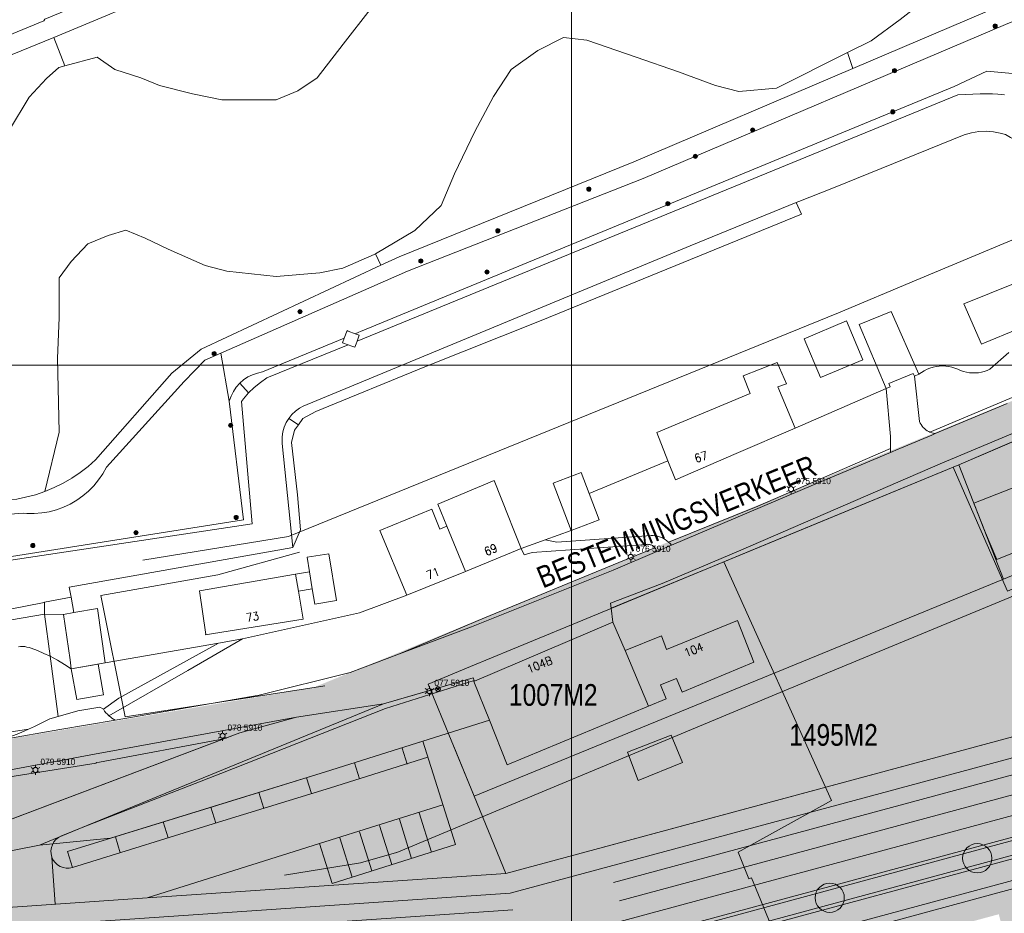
# Model space of a CAD drawing. Header units: metres. Extents: x 102313 to 104557, y 415820 to 422103.
# Tile 511 of 656: x 103234 to 103352, y 419434 to 419541. Entities that reach past the tile are written whole.
import ezdxf
from ezdxf.enums import TextEntityAlignment as Align

# ---------------------------------------------------------------- set-up
doc = ezdxf.new("R2010")
doc.units = ezdxf.units.M
doc.header["$MEASUREMENT"] = 0
for name, pattern in [('DGN Style 2', [121.043411, 72.626047, -48.417365]), ('DGN Style 3', [169.460776, 121.043411, -48.417365]), ('DGN Style 4', [193.790502, 96.834729, -48.417365, 0.121043, -48.417365]), ('DGN Style 5', [84.730388, 36.313023, -48.417365])]:
    doc.linetypes.add(name, pattern=pattern)
for name, color, linetype, lineweight in [('00-Beschermingszone binnenzijde', 41, 'Continuous', 0), ('00-Best-Wonen', 33, 'Continuous', 0), ('00-Coordinaten', 7, 'Continuous', 0), ('00-Exploitatie-BPGrens', 7, 'Continuous', 40), ('00-Rijweg', 2, 'Continuous', 0), ('00-Straatbomen-nieuw', 73, 'Continuous', 0), ('00-Taludlijn', 3, 'DGN Style 2', 0), ('00-tekst26', 7, 'Continuous', 0), ('00-Uitgiftegrens', 6, 'Continuous', 0), ('00-Water', 4, 'Continuous', 0), ('01-Best-Rijweg', 232, 'Continuous', 0), ('04 bestaand wonen hatch', 51, 'Continuous', 0), ('04- groen bovenwijks hatch', 91, 'Continuous', 0), ('04-best-rijweg hatch', 252, 'Continuous', 0), ('04-Drassig-Groen hatch', 73, 'Continuous', 0), ('04-groen hatch', 93, 'Continuous', 0), ('04-rijweg nieuw hatch', 9, 'Continuous', 0), ('04-Uitgifte-entreehatch', 41, 'Continuous', 0), ('04-water hatch', 141, 'Continuous', 0), ('05-Milieucategorie RW', 6, 'DGN Style 5', 0), ('BOMEN', 7, 'Continuous', 0), ('Brugdek', 7, 'Continuous', 0), ('Erf', 52, 'Continuous', 0), ('Hek', 30, 'DGN Style 4', 0), ('Hoofdgebouw', 1, 'Continuous', 0), ('Huisnummers_BAG', 7, 'Continuous', 0), ('Oever_slootkant', 92, 'Continuous', 0), ('openbare verlichtingsobj  label', 2, 'Continuous', 0), ('openbare verlichtingsobject', 2, 'Continuous', 0), ('Rijbaan', 7, 'Continuous', 0), ('Schuur', 1, 'Continuous', 0), ('Terrein_bouwland', 92, 'Continuous', 0), ('Terrein_groenvoorziening', 3, 'Continuous', 0), ('Terrein_onbegroeid', 94, 'Continuous', 0), ('Tussenmuur', 4, 'Continuous', 0), ('verkeersborden', 30, 'Continuous', 0), ('Walbescherming', 30, 'Continuous', 0), ('water', 2, 'Continuous', 0)]:
    doc.layers.add(name, color=color, linetype=linetype, lineweight=lineweight)
doc.styles.add('Style-STANDARD', font='STANDARD.shx')
doc.styles.add('Style-WORKING', font='WORKING.shx')

# ---------------------------------------------------------------- blocks, each defined once
blk = doc.blocks.new('145_24')
at = {"layer": 'BOMEN'}
h = blk.add_hatch(color=7, dxfattribs=at)
edge = h.paths.add_edge_path()
edge.add_arc((0, 0), 0.25, 0, 360)
blk.add_circle((0, 0), 0.25, dxfattribs=at)
blk = doc.blocks.new('125')
at = {"layer": 'verkeersborden'}
for p, q in [((0.212, 0.212), (-0.212, -0.212)), ((0.212, -0.212), (-0.212, 0.212))]:
    blk.add_line(p, q, dxfattribs=at)
blk.add_circle((0, 0), 0.3, dxfattribs=at)
blk = doc.blocks.new('135')
at = {"layer": 'openbare verlichtingsobject'}
for p, q in [((-0.52, 0.3), (-0.26, 0.15)), ((0, 0.3), (0, 0.6)), ((0.26, 0.15), (0.52, 0.3)), ((-0.52, -0.3), (-0.26, -0.15)), ((0, -0.6), (0, -0.3)), ((0.26, -0.15), (0.52, -0.3))]:
    blk.add_line(p, q, dxfattribs=at)
blk.add_circle((0, 0), 0.3, dxfattribs=at)

msp = doc.modelspace()

# ---------------------------------------------------------------- hatches: boundary and pattern name
at = {"layer": '04 bestaand wonen hatch'}
msp.add_hatch(color=256, dxfattribs=at).paths.add_polyline_path([(103383.168, 419464.826), (103375.291, 419484.064), (103351.83, 419474.313), (103346.435, 419488.041), (103362.913, 419495.075), (103371.304, 419498.62), (103380.819, 419502.694), (103390.333, 419506.769), (103396.499, 419509.364), (103398.262, 419510.106), (103409.69, 419514.811), (103421.118, 419519.515), (103434.886, 419525.182), (103448.654, 419530.85), (103457.448, 419534.47), (103466.521, 419538.192), (103475.594, 419541.914), (103494.155, 419549.59), (103507.346, 419555.046), (103520.537, 419560.501), (103542.696, 419569.514), (103564.854, 419578.526), (103569.402, 419580.329), (103573.951, 419582.131), (103595.495, 419590.754), (103596.619, 419591.208), (103596.171, 419570.578), (103595.415, 419566.092), (103595.332, 419565.606), (103594.594, 419561.316), (103593.831, 419556.988), (103593.109, 419552.659), (103592.501, 419549.202), (103584.101, 419545.816)])
at = {"layer": '04- groen bovenwijks hatch'}
msp.add_hatch(color=256, dxfattribs=at).paths.add_polyline_path([(103222.387, 419439.684, -0.3853873), (103223.612, 419442.073), (103228.007, 419443.732), (103260.227, 419455.895), (103267.019, 419457.782), (103242.811, 419453.332), (103236.925, 419452.256), (103234.953, 419451.888), (103232.468, 419451.431), (103230.326, 419451.037), (103217.223, 419449.109), (103202.138, 419446.856), (103206.548, 419430.381), (103161.872, 419423.221), (103178.281, 419425.552), (103195.824, 419428.044), (103195.951, 419428.062), (103223.147, 419431.925), (103224.44, 419432.013), (103223.808, 419434.376)])
at = {"layer": '04-best-rijweg hatch'}
for points in [[(103232.468, 419451.431), (103232.077, 419453.561), (103269.458, 419459.866), (103630.473, 419607.968), (103679.145, 419627.935), (103772.275, 419666.141), (103771.447, 419668.159), (103772.316, 419668.529), (103772.56, 419668.779), (103784.329, 419673.798), (103790.112, 419676.264), (103789.285, 419672.256), (103788.916, 419670.468), (103774.906, 419664.542), (103755.021, 419656.361), (103735.243, 419648.013), (103718.499, 419640.845), (103704.117, 419634.656), (103689.735, 419628.467), (103683.868, 419626.19), (103678.001, 419623.913), (103661.849, 419617.335), (103645.697, 419610.757), (103642.883, 419609.45), (103640.61, 419608.395), (103640.624, 419608.357), (103640.07, 419608.144), (103636.951, 419606.909), (103626.837, 419602.903), (103623.501, 419601.582), (103610.333, 419596.741), (103596.619, 419591.208), (103595.495, 419590.754), (103573.951, 419582.131), (103569.402, 419580.329), (103564.854, 419578.526), (103542.696, 419569.514), (103520.537, 419560.501), (103507.346, 419555.046), (103494.155, 419549.59), (103475.594, 419541.914), (103466.521, 419538.192), (103457.448, 419534.47), (103448.654, 419530.85), (103434.886, 419525.182), (103421.118, 419519.515), (103409.69, 419514.811), (103398.262, 419510.106), (103396.499, 419509.364), (103390.333, 419506.769), (103380.819, 419502.694), (103371.304, 419498.62), (103362.913, 419495.075), (103346.435, 419488.041), (103324.814, 419479.112), (103303.192, 419470.184), (103292.94, 419465.932), (103287.883, 419463.835), (103282.826, 419461.738), (103283.125, 419461.007), (103277.442, 419459.36), (103267.019, 419457.782), (103242.811, 419453.332), (103236.925, 419452.256), (103234.953, 419451.888)], [(103223.612, 419442.073, 0.3853873), (103222.387, 419439.684), (103223.808, 419434.376), (103225.332, 419434.48), (103238.076, 419435.351), (103237.69, 419440.995, -0.4011568), (103238.814, 419443.521), (103241.317, 419444.542), (103277.442, 419459.36), (103267.019, 419457.782), (103260.227, 419455.895), (103228.007, 419443.732)]]:
    msp.add_hatch(color=256, dxfattribs=at).paths.add_polyline_path(points)
at = {"layer": '04-Drassig-Groen hatch'}
for points in [[(103226.492, 419430.149), (103225.965, 419432.118), (103292.651, 419436.676), (103374.538, 419458.76), (103584.282, 419543.302), (103602.708, 419538.83), (103602.719, 419536.769), (103584.435, 419541.207), (103375.175, 419456.86), (103292.983, 419434.694)], [(103226.606, 419429.723), (103226.492, 419430.149), (103292.983, 419434.694), (103375.175, 419456.86), (103584.435, 419541.207), (103602.719, 419536.769), (103602.735, 419533.794), (103602.742, 419532.569), (103602.556, 419524.188), (103601.438, 419516.72), (103600.455, 419513.723), (103596.358, 419496.398), (103594.868, 419489.72), (103600.06, 419524.402), (103600.242, 419532.59), (103600.229, 419535.007), (103584.607, 419538.798), (103375.896, 419454.673), (103293.313, 419432.4)]]:
    msp.add_hatch(color=256, dxfattribs=at).paths.add_polyline_path(points)
h = msp.add_hatch(color=256, dxfattribs=at)
h.paths.add_polyline_path([(103266.531, 419420.657), (103266.019, 419428.14), (103293.763, 419430.036), (103376.671, 419452.396), (103584.792, 419536.284), (103587.822, 419535.549), (103589.947, 419530.275), (103557.313, 419517.122), (103553.399, 419501.001), (103507.853, 419476.673), (103472.524, 419482.945), (103379.197, 419445.327), (103378.913, 419445.232), (103295.007, 419422.603)])
h.paths.add_polyline_path([(103268.854, 419423.322), (103268.684, 419425.816), (103294.177, 419427.558), (103377.466, 419450.021), (103585.759, 419533.978), (103586.694, 419531.66), (103555.187, 419518.96), (103551.234, 419502.679), (103507.438, 419479.286), (103472.255, 419485.532), (103378.262, 419447.646), (103294.592, 419425.081)])
h = msp.add_hatch(color=256, dxfattribs=at)
h.paths.add_polyline_path([(103316.567, 419419.614), (103314.699, 419426.878), (103353.039, 419437.219), (103354.907, 419429.954)])
h.paths.add_polyline_path([(103318.358, 419422.687), (103317.735, 419425.108), (103351.248, 419434.146), (103351.87, 419431.725)])
at = {"layer": '04-groen hatch'}
for points in [[(103238.756, 419443.496, 0.9413047), (103240.163, 419439.759), (103239.573, 419441.67), (103245.306, 419443.44), (103251.039, 419445.21), (103256.772, 419446.98), (103257.612, 419447.24), (103262.505, 419448.75), (103268.238, 419450.52), (103270.513, 419451.223), (103282.179, 419454.895), (103282.78, 419452.987), (103284.581, 419447.264), (103286.082, 419442.495), (103283.221, 419441.594), (103280.836, 419440.843), (103278.451, 419440.093), (103276.067, 419439.342), (103273.682, 419438.592), (103271.297, 419437.841), (103269.796, 419442.61), (103249.133, 419436.107), (103238.076, 419435.351), (103225.332, 419434.48), (103225.965, 419432.118), (103292.651, 419436.676), (103374.538, 419458.76), (103584.282, 419543.302), (103602.708, 419538.83), (103602.695, 419541.303), (103584.101, 419545.816), (103383.168, 419464.826), (103373.774, 419461.04), (103292.133, 419439.021), (103288.332, 419448.298), (103285.883, 419454.276), (103283.125, 419461.007), (103277.442, 419459.36), (103241.317, 419444.542), (103238.815, 419443.519), (103238.757, 419443.495)], [(103268.854, 419423.322), (103268.684, 419425.816), (103294.177, 419427.558), (103377.466, 419450.021), (103585.759, 419533.978), (103586.694, 419531.66), (103555.187, 419518.96), (103551.234, 419502.679), (103507.438, 419479.286), (103472.255, 419485.532), (103378.262, 419447.646), (103294.592, 419425.081)]]:
    msp.add_hatch(color=256, dxfattribs=at).paths.add_polyline_path(points)
at = {"layer": '04-rijweg nieuw hatch'}
for points in [[(103240.163, 419439.759, -0.4011568), (103237.69, 419440.995), (103238.076, 419435.351), (103249.133, 419436.107), (103269.796, 419442.61), (103284.581, 419447.264), (103282.78, 419452.987), (103282.179, 419454.895), (103270.513, 419451.223), (103268.238, 419450.52), (103268.828, 419448.609), (103263.095, 419446.839), (103258.203, 419445.329), (103257.362, 419445.069), (103251.629, 419443.299), (103245.896, 419441.529)], [(103257.362, 419445.069), (103256.772, 419446.98), (103257.612, 419447.24), (103262.505, 419448.75), (103263.095, 419446.839), (103258.203, 419445.329)], [(103271.297, 419437.841), (103269.796, 419442.61), (103284.581, 419447.264), (103286.082, 419442.495), (103283.221, 419441.594), (103280.836, 419440.843), (103278.451, 419440.093), (103276.067, 419439.342), (103273.682, 419438.592)]]:
    msp.add_hatch(color=256, dxfattribs=at).paths.add_polyline_path(points)
at = {"layer": '04-Uitgifte-entreehatch'}
for points in [[(103288.332, 419448.298), (103283.148, 419460.951), (103282.826, 419461.738), (103287.883, 419463.835), (103292.94, 419465.932), (103303.192, 419470.184), (103324.814, 419479.112), (103346.435, 419488.041), (103351.83, 419474.313)], [(103292.133, 419439.021), (103288.332, 419448.298), (103351.83, 419474.313), (103375.291, 419484.064), (103383.168, 419464.826), (103373.774, 419461.04)]]:
    msp.add_hatch(color=256, dxfattribs=at).paths.add_polyline_path(points)
at = {"layer": '04-water hatch'}
h = msp.add_hatch(color=256, dxfattribs=at)
h.paths.add_polyline_path([(103583.982, 419503.181, -0.6159828), (103586.666, 419500.823), (103585.573, 419496.619, -0.0833697), (103585.319, 419495.644), (103582.67, 419485.455), (103593.3, 419482.691), (103594.864, 419489.701), (103594.868, 419489.72), (103600.06, 419524.402), (103600.242, 419532.59), (103600.229, 419535.007), (103584.607, 419538.798), (103375.896, 419454.673), (103293.313, 419432.4), (103226.606, 419429.723), (103227.642, 419425.851), (103237.257, 419424.975, -0.2891735), (103238.824, 419423.526), (103248.189, 419388.541, 0.4147622), (103250.642, 419387.127), (103251.145, 419387.263), (103387.899, 419424.145)])
h.paths.add_polyline_path([(103362.083, 419421.325), (103359.791, 419430.236), (103383.698, 419436.683), (103465.101, 419469.495), (103468.54, 419460.962), (103386.626, 419427.944)])
h.paths.add_polyline_path([(103247.954, 419406.82), (103246.015, 419414.065), (103263.272, 419418.503), (103265.14, 419411.24)])
h.paths.add_polyline_path([(103316.567, 419419.614), (103314.699, 419426.878), (103353.039, 419437.219), (103354.907, 419429.954)])
h.paths.add_polyline_path([(103252.018, 419391.641), (103248.242, 419405.747), (103265.583, 419406.341), (103274.859, 419415.38), (103306.724, 419424.698), (103316.045, 419418.438), (103349.322, 419427.413), (103351.614, 419418.502)])
h.paths.add_polyline_path([(103413.018, 419449.58), (103410.139, 419456.722), (103443.753, 419470.27), (103446.632, 419463.129)])
h.paths.add_polyline_path([(103447.559, 419463.503), (103444.681, 419470.644), (103472.003, 419481.657), (103474.882, 419474.516)])
h.paths.add_polyline_path([(103244.651, 419419.162), (103242.675, 419426.544), (103265.021, 419428.071), (103265.533, 419420.589)])
h.paths.add_polyline_path([(103561.837, 419509.565), (103558.958, 419516.708), (103587.845, 419528.351), (103590.724, 419521.208)])
h.paths.add_polyline_path([(103561.462, 419498.416), (103558.023, 419506.949), (103585.822, 419518.154), (103589.261, 419509.621)])
h.paths.add_polyline_path([(103266.531, 419420.657), (103266.019, 419428.14), (103293.763, 419430.036), (103376.671, 419452.396), (103584.792, 419536.284), (103587.822, 419535.549), (103589.947, 419530.275), (103557.313, 419517.122), (103553.399, 419501.001), (103507.853, 419476.673), (103472.524, 419482.945), (103379.197, 419445.327), (103378.913, 419445.232), (103295.007, 419422.603)])

# ---------------------------------------------------------------- linework, layer by layer
at = {"layer": '00-Beschermingszone binnenzijde', "linetype": 'DGN Style 3', "flags": 128}
for points in [[(103081.377, 419449.218), (103087.193, 419450.14), (103107.104, 419453.297), (103177.88, 419465.088), (103177.955, 419465.1), (103266.054, 419479.436), (103332.029, 419506.263), (103341.329, 419510.167), (103419.22, 419542.869), (103478.818, 419567.07), (103510.778, 419580.047), (103574.219, 419606.241), (103574.332, 419606.287), (103626.621, 419627.05), (103677.746, 419647.979), (103697.412, 419656.029), (103747.545, 419678.654), (103760.528, 419689.492), (103767.665, 419694.172), (103799.308, 419711.469), (103800.055, 419711.857), (103800.334, 419711.992), (103823.339, 419722.897), (103964.454, 419770.371), (103968.423, 419772.245), (103977.509, 419776.109), (103997.059, 419784.271), (103999.099, 419785.258)], [(103999.904, 419749.236), (103945.564, 419729.618), (103865.475, 419698.605), (103856.373, 419694.29), (103817.988, 419676.094), (103809.425, 419671.414), (103801.965, 419667.336), (103785.858, 419658.531), (103771.079, 419646.195), (103770.438, 419645.682), (103769.374, 419644.92), (103768.263, 419644.229), (103767.109, 419643.612), (103766.49, 419643.319), (103713.543, 419619.424), (103712.97, 419619.176), (103712.893, 419619.145), (103641.677, 419589.992), (103641.481, 419589.913), (103589.361, 419569.218), (103556.277, 419555.558), (103516.166, 419539.903), (103458.113, 419516.548), (103417.868, 419500), (103415.973, 419499.221), (103389.925, 419487.982), (103352.433, 419472.071), (103325.492, 419460.953), (103279.058, 419441.543), (103279.028, 419441.531), (103279.026, 419441.53), (103274.707, 419440.318), (103206.085, 419429.152), (103184.416, 419425.626), (103113.598, 419413.828), (103113.443, 419413.803), (103087.34, 419409.664)]]:
    msp.add_lwpolyline(points, dxfattribs=at)
at = {"layer": '00-Best-Wonen', "flags": 128}
msp.add_lwpolyline([(103362.913, 419495.075), (103346.435, 419488.041), (103351.83, 419474.313), (103375.291, 419484.064)], dxfattribs=at)
msp.add_lwpolyline([(103292.94, 419465.932), (103287.883, 419463.835), (103282.826, 419461.738), (103288.332, 419448.298), (103351.83, 419474.313), (103346.435, 419488.041), (103324.814, 419479.112), (103303.192, 419470.184), (103292.94, 419465.932)], close=True, dxfattribs=at)
at = {"layer": '00-Coordinaten'}
for p, q in [((103300, 420000), (103300, 417600)), ((104100, 419500), (102600, 419500))]:
    msp.add_line(p, q, dxfattribs=at)
at = {"layer": '00-Exploitatie-BPGrens', "ltscale": 2, "const_width": 3, "flags": 128}
msp.add_lwpolyline([(103001.485, 419416.061), (103079.613, 419428.583), (103167.552, 419442.677), (103269.458, 419459.866), (103269.458, 419459.866), (103630.473, 419607.968), (103630.653, 419609.943), (103658.263, 419620.903), (103678.615, 419629.097), (103678.615, 419629.097), (103679.145, 419627.935), (103772.275, 419666.141)], dxfattribs=at)
at = {"layer": '00-Rijweg'}
for p, q in [((103277.442, 419459.36), (103283.139, 419461.011)), ((103277.442, 419459.36), (103241.317, 419444.542)), ((103267.019, 419457.782), (103277.442, 419459.36)), ((103260.227, 419455.895), (103267.019, 419457.782)), ((103228.007, 419443.732), (103260.227, 419455.895)), ((103270.513, 419451.223), (103282.179, 419454.895)), ((103286.082, 419442.495), (103282.179, 419454.895)), ((103257.612, 419447.24), (103270.513, 419451.223)), ((103239.573, 419441.67), (103257.612, 419447.24)), ((103241.317, 419444.542), (103238.757, 419443.495)), ((103249.133, 419436.107), (103269.796, 419442.61)), ((103271.297, 419437.841), (103269.796, 419442.61)), ((103271.297, 419437.841), (103286.082, 419442.495)), ((103237.69, 419440.995), (103238.077, 419435.337)), ((103240.163, 419439.759), (103239.573, 419441.67)), ((103249.133, 419436.107), (103223.788, 419434.375))]:
    msp.add_line(p, q, dxfattribs=at)
at = {"layer": '00-Rijweg', "linetype": 'DGN Style 2'}
for p, q in [((103280.293, 419452.15), (103279.703, 419454.061)), ((103271.113, 419449.315), (103282.78, 419452.987)), ((103274.561, 419450.38), (103273.971, 419452.29)), ((103268.828, 419448.609), (103268.238, 419450.52)), ((103258.203, 419445.329), (103271.103, 419449.312)), ((103263.095, 419446.839), (103262.505, 419448.75)), ((103257.362, 419445.069), (103256.772, 419446.98)), ((103269.796, 419442.61), (103284.581, 419447.264)), ((103240.163, 419439.759), (103258.203, 419445.329)), ((103280.836, 419440.843), (103279.358, 419445.54)), ((103283.221, 419441.594), (103281.742, 419446.291)), ((103251.629, 419443.299), (103251.039, 419445.21)), ((103278.451, 419440.093), (103276.973, 419444.79)), ((103245.896, 419441.529), (103245.306, 419443.44)), ((103273.682, 419438.592), (103272.204, 419443.288)), ((103276.067, 419439.342), (103274.588, 419444.039))]:
    msp.add_line(p, q, dxfattribs=at)
at = {"layer": '00-Rijweg'}
msp.add_arc((103239.573, 419441.67), 2, 112.28976, 287.15794, dxfattribs=at)
at = {"layer": '00-Straatbomen-nieuw'}
for centre in [(103348.662, 419440.861), (103330.97, 419436.12)]:
    msp.add_circle(centre, 1.75, dxfattribs=at)
at = {"layer": '00-Taludlijn'}
for p, q in [((103373.788, 419461.045), (103292.266, 419439.055)), ((103377.594, 419449.641), (103294.244, 419427.162)), ((103378.135, 419448.026), (103294.526, 419425.477)), ((103292.131, 419439.046), (103249.133, 419436.107))]:
    msp.add_line(p, q, dxfattribs=at)
at = {"layer": '00-Uitgiftegrens'}
for p in [(103373.774, 419461.04), (103285.883, 419454.276)]:
    msp.add_line(p, (103292.133, 419439.021), dxfattribs=at)
at = {"layer": '00-Water'}
for p, q in [((103374.538, 419458.76), (103292.651, 419436.676)), ((103377.466, 419450.021), (103294.177, 419427.558)), ((103378.262, 419447.646), (103294.592, 419425.081)), ((103292.651, 419436.676), (103223.147, 419431.925))]:
    msp.add_line(p, q, dxfattribs=at)
at = {"layer": '00-Water', "linetype": 'DGN Style 2'}
for p, q in [((103375.175, 419456.86), (103292.983, 419434.694)), ((103375.896, 419454.673), (103293.313, 419432.4)), ((103353.039, 419437.219), (103314.699, 419426.878)), ((103292.983, 419434.694), (103195.822, 419428.053))]:
    msp.add_line(p, q, dxfattribs=at)
at = {"layer": '00-Water', "linetype": 'DGN Style 2', "flags": 128}
msp.add_lwpolyline([(103584.792, 419536.284), (103376.671, 419452.396), (103293.763, 419430.036), (103266.019, 419428.14), (103266.531, 419420.657), (103295.007, 419422.603), (103378.913, 419445.232), (103379.197, 419445.327), (103472.524, 419482.945), (103507.853, 419476.673), (103553.399, 419501.001), (103557.313, 419517.122), (103589.947, 419530.275), (103587.822, 419535.549)], dxfattribs=at)
at = {"layer": '01-Best-Rijweg'}
for p, q in [((103304.975, 419469.167), (103288.366, 419462.103)), ((103304.975, 419469.167), (103288.366, 419462.103)), ((103267.019, 419457.782), (103277.442, 419459.36))]:
    msp.add_line(p, q, dxfattribs=at)
at = {"layer": '01-Best-Rijweg', "flags": 128}
for points in [[(103288.342, 419462.17), (103288.227, 419462.486), (103283.389, 419461.084)], [(103283.139, 419461.011), (103277.442, 419459.36)], [(103242.811, 419453.332), (103267.019, 419457.782)], [(103180.832, 419443.673), (103217.223, 419449.109), (103230.326, 419451.037), (103242.811, 419453.332)]]:
    msp.add_lwpolyline(points, dxfattribs=at)
at = {"layer": '04-rijweg nieuw hatch'}
for points in [[(103268.828, 419448.609), (103268.238, 419450.52), (103263.095, 419446.839), (103262.505, 419448.75)], [(103256.772, 419446.98), (103251.039, 419445.21), (103257.362, 419445.069), (103251.629, 419443.299)], [(103245.306, 419443.44), (103239.573, 419441.67), (103245.896, 419441.529), (103240.163, 419439.759)]]:
    msp.add_solid(points, dxfattribs=at)
at = {"layer": '04-rijweg nieuw hatch', "extrusion": (0, 0, -1)}
msp.add_solid([(-103251.039, 419445.21), (-103245.306, 419443.44), (-103251.629, 419443.299), (-103245.896, 419441.529)], dxfattribs=at)
at = {"layer": '05-Milieucategorie RW'}
for p, q in [((103257.6, 419474.835), (103267.387, 419477.566)), ((103243.55, 419472.347), (103257.6, 419474.835)), ((103243.55, 419472.347), (103246.473, 419457.812)), ((103246.473, 419457.812), (103270.423, 419461.534))]:
    msp.add_line(p, q, dxfattribs=at)
at = {"layer": 'Brugdek', "flags": 128}
msp.add_lwpolyline([(103243.227, 419464.132), (103240.021, 419463.576), (103240.68, 419459.886), (103243.891, 419460.46), (103243.235, 419464.134), (103243.227, 419464.132)], dxfattribs=at)
at = {"layer": 'Erf', "flags": 128}
for points in [[(103352.446, 419501.52), (103350.17, 419499.511), (103349.842, 419499.361), (103349.502, 419499.239), (103349.154, 419499.146), (103348.799, 419499.083), (103348.44, 419499.05), (103348.079, 419499.048), (103347.72, 419499.076), (103347.364, 419499.134), (103347.014, 419499.222), (103346.673, 419499.339), (103346.343, 419499.485), (103345.99, 419499.63), (103345.626, 419499.744), (103345.253, 419499.826), (103344.875, 419499.876), (103344.494, 419499.893), (103344.112, 419499.878), (103343.734, 419499.83), (103343.361, 419499.749), (103342.996, 419499.637), (103342.642, 419499.494), (103342.302, 419499.322), (103341.978, 419499.12), (103341.672, 419498.892)], [(103341.121, 419498.652), (103341.734, 419493.219), (103341.821, 419493.031), (103341.925, 419492.852), (103342.044, 419492.682), (103342.178, 419492.523), (103342.326, 419492.376), (103342.486, 419492.243), (103342.657, 419492.125), (103342.837, 419492.022), (103342.969, 419491.961)], [(103337.738, 419497.176), (103326.83, 419492.444)], [(103338.265, 419489.973), (103338.242, 419491.423), (103337.738, 419497.176)], [(103311.567, 419488.507), (103302.126, 419484.615)], [(103299.982, 419480.152), (103296.844, 419479.03)], [(103309.541, 419479.572), (103298.226, 419478.78), (103296.844, 419479.03)], [(103311.64, 419478.77), (103311.446, 419478.934), (103311.238, 419479.081), (103311.019, 419479.211), (103310.789, 419479.322), (103310.55, 419479.413), (103310.304, 419479.484), (103310.053, 419479.534), (103309.798, 419479.564), (103309.541, 419479.572)], [(103296.844, 419479.03), (103293.985, 419478.008)], [(103310.016, 419478.089), (103309.95, 419478.162), (103309.878, 419478.23), (103309.801, 419478.291), (103309.719, 419478.345), (103309.632, 419478.391), (103309.542, 419478.43), (103309.448, 419478.46), (103309.353, 419478.483), (103309.256, 419478.496), (103309.158, 419478.502), (103309.06, 419478.498), (103308.963, 419478.486), (103295.274, 419477.531), (103294.34, 419477.236), (103293.985, 419478.008)], [(103280.277, 419472.391), (103274.599, 419470.292), (103260.56, 419467.173)], [(103243.876, 419458.72), (103245.71, 419460.073), (103257.656, 419466.664)], [(103244.09, 419464.282), (103257.656, 419466.664)], [(103260.56, 419467.173), (103253.996, 419463.362), (103244.535, 419457.946)], [(103257.656, 419466.664), (103260.56, 419467.173)], [(103237.48, 419465.072), (103238.368, 419464.605), (103239.217, 419464.105), (103240.021, 419463.576)], [(103238.443, 419457.874), (103240.791, 419458.543), (103243.433, 419458.993), (103243.876, 419458.72)], [(103243.876, 419458.72), (103244.016, 419458.512), (103244.174, 419458.313), (103244.347, 419458.124), (103244.535, 419457.946)], [(103244.535, 419457.946), (103244.713, 419457.8)], [(103244.713, 419457.8), (103244.9, 419457.664), (103245.095, 419457.54), (103245.297, 419457.429)]]:
    msp.add_lwpolyline(points, dxfattribs=at)
at = {"layer": 'Hek', "flags": 128}
for points in [[(103237.48, 419465.072), (103236.804, 419470.127)], [(103238.443, 419457.874), (103237.48, 419465.072)]]:
    msp.add_lwpolyline(points, dxfattribs=at)
at = {"layer": 'Hoofdgebouw', "flags": 128}
for points in [[(103361.183, 419507.441), (103349.543, 419502.652), (103349.183, 419502.503), (103347.054, 419507.331), (103359.166, 419512.228)], [(103341.672, 419498.892), (103338.359, 419506.403), (103334.485, 419504.865), (103337.738, 419497.176)], [(103334.949, 419500.637), (103332.997, 419505.286), (103327.911, 419503.129), (103329.873, 419498.491)], [(103273.207, 419502.433), (103272.55, 419502.661), (103272.75, 419503.21)], [(103272.75, 419503.21), (103273.085, 419504.13), (103273.217, 419504.08), (103274.074, 419503.757)], [(103274.074, 419503.757), (103274.403, 419503.633), (103274.553, 419503.576)], [(103274.553, 419503.576), (103274.302, 419502.882)], [(103274.302, 419502.882), (103274.185, 419502.557), (103274.037, 419502.146), (103273.649, 419502.28), (103273.207, 419502.433)], [(103326.83, 419492.444), (103324.76, 419497.391), (103325.773, 419497.745), (103324.67, 419500.311), (103320.608, 419498.686), (103321.427, 419496.593), (103310.219, 419491.923), (103311.567, 419488.507)], [(103329.873, 419498.491), (103334.949, 419500.637)], [(103341.121, 419498.652), (103340.983, 419498.99), (103338.071, 419497.804), (103338.238, 419497.395)], [(103341.672, 419498.892), (103341.121, 419498.652)], [(103338.238, 419497.395), (103337.738, 419497.176)], [(103326.83, 419492.444), (103319.747, 419489.381)], [(103319.747, 419489.381), (103312.464, 419486.232), (103311.567, 419488.507)], [(103302.126, 419484.615), (103301.175, 419487.122), (103297.821, 419485.85), (103299.982, 419480.152)], [(103290.727, 419486.171), (103283.961, 419483.323), (103285.059, 419480.662)], [(103293.985, 419478.008), (103292.928, 419480.61), (103292.472, 419481.731), (103290.727, 419486.171)], [(103356.094, 419482.539), (103357.378, 419479.229), (103350.993, 419476.674), (103349.656, 419479.877), (103348.237, 419483.454), (103354.674, 419485.937)], [(103302.126, 419484.615), (103303.336, 419481.425), (103299.982, 419480.152)], [(103285.059, 419480.662), (103284.232, 419480.332), (103283.257, 419482.724), (103277.037, 419480.147), (103280.277, 419472.391)], [(103271.819, 419471.748), (103270.906, 419477.377), (103268.301, 419476.954)], [(103293.985, 419478.008), (103287.284, 419475.262)], [(103268.301, 419476.954), (103268.585, 419475.203)], [(103266.888, 419474.928), (103255.392, 419472.936), (103256.152, 419467.695), (103256.092, 419467.635), (103267.82, 419469.537)], [(103267.277, 419472.886), (103266.888, 419474.928)], [(103268.585, 419475.203), (103268.918, 419473.152)], [(103287.284, 419475.262), (103280.277, 419472.391)], [(103267.82, 419469.537), (103267.277, 419472.886)], [(103268.918, 419473.152), (103269.214, 419471.326), (103271.819, 419471.748)], [(103240.34, 419470.328), (103239.066, 419470.107)], [(103239.066, 419470.107), (103239.865, 419464.639), (103240.021, 419463.576)], [(103244.09, 419464.282), (103243.155, 419470.815), (103240.34, 419470.328)], [(103304.975, 419469.167), (103288.366, 419462.103)], [(103306.454, 419465.769), (103304.975, 419469.167)], [(103309.23, 419459.097), (103311.349, 419459.979), (103310.669, 419461.649), (103312.577, 419462.418), (103313.26, 419460.775), (103321.87, 419464.357), (103319.919, 419469.363), (103311.396, 419465.874), (103310.805, 419467.543), (103306.454, 419465.769)], [(103240.021, 419463.576), (103244.09, 419464.282)], [(103288.366, 419462.103), (103288.285, 419462.069), (103290.157, 419457.406)], [(103290.157, 419457.406), (103292.306, 419452.056), (103309.23, 419459.097)], [(103311.962, 419455.633), (103306.718, 419453.563), (103308.018, 419450.166), (103313.323, 419452.354), (103311.962, 419455.633)]]:
    msp.add_lwpolyline(points, dxfattribs=at)
at = {"layer": 'Oever_slootkant', "flags": 128}
for points in [[(103206.394, 419509.042), (103206.204, 419509.477), (103199.102, 419525.762), (103236.717, 419541.258), (103236.838, 419541.468), (103365.775, 419594.71), (103477.066, 419641.29)], [(103280.351, 419511.264), (103308.585, 419522.365), (103352.056, 419540.817), (103377.036, 419550.906), (103532.159, 419614.701), (103540.643, 419618.015), (103546.178, 419620.82), (103546.479, 419621.091)], [(103536.2, 419607.798), (103534.922, 419609.076), (103533.096, 419609.441), (103530.601, 419609.137), (103523.846, 419607.068), (103511.796, 419601.834), (103465.241, 419583.212), (103414.79, 419562.156), (103410.835, 419559.782), (103409.496, 419558.383), (103409.192, 419556.679), (103408.522, 419554.792), (103405.662, 419552.662), (103400.793, 419550.228), (103360.141, 419533.553), (103358.133, 419533.492), (103356.246, 419533.857), (103352.899, 419534.953), (103349.795, 419535.257), (103345.907, 419533.403), (103274.693, 419504.012), (103274.502, 419503.933), (103274.074, 419503.757)], [(103237.923, 419539.269), (103294.671, 419562.984)], [(103377.243, 419553.613), (103353.359, 419543.938), (103333.732, 419535.559)], [(103206.747, 419509.326), (103207.126, 419509.631), (103205.416, 419514.053), (103202.337, 419520.831), (103201.644, 419524.382), (103203.795, 419525.367), (103237.914, 419539.265), (103237.923, 419539.269)], [(103239.234, 419535.878), (103237.923, 419539.269)], [(103333.732, 419535.559), (103333.092, 419537.457)], [(103333.732, 419535.559), (103307.465, 419524.346), (103279.343, 419512.993), (103277.135, 419511.963)], [(103326.952, 419519.478), (103327.598, 419518.096)], [(103327.598, 419518.096), (103296.369, 419505.321), (103282.433, 419499.783), (103269.349, 419494.427), (103267.766, 419493.575), (103267.252, 419492.835)], [(103277.135, 419511.963), (103276.517, 419513.338)], [(103277.135, 419511.963), (103255.589, 419501.909), (103252.071, 419499.035), (103242.934, 419488.649), (103242.034, 419487.85), (103241.082, 419487.112), (103240.083, 419486.439), (103239.042, 419485.834), (103237.963, 419485.299), (103236.85, 419484.837)], [(103257.966, 419501.421), (103280.351, 419511.264)], [(103272.75, 419503.21), (103262.953, 419499.167), (103262.346, 419499.043), (103261.759, 419498.842), (103261.203, 419498.567), (103260.686, 419498.223), (103260.219, 419497.816)], [(103257.966, 419501.421), (103256.034, 419500.572), (103253.539, 419498.024), (103244.225, 419487.759), (103243.787, 419486.974), (103243.281, 419486.231), (103242.711, 419485.535), (103242.082, 419484.894), (103241.398, 419484.31), (103240.665, 419483.79), (103239.888, 419483.337), (103239.075, 419482.955), (103238.23, 419482.647), (103237.362, 419482.415), (103236.476, 419482.261), (103235.58, 419482.186), (103234.682, 419482.191), (103234.233, 419482.224), (103224.388, 419481.479), (103219.065, 419481.634)], [(103260.219, 419497.816), (103259.807, 419497.352), (103259.459, 419496.838), (103259.179, 419496.284), (103258.966, 419495.673)], [(103261.281, 419496.658), (103260.219, 419497.816)], [(103177.354, 419470.656), (103177.784, 419470.254), (103178.243, 419469.996), (103178.817, 419469.939), (103185.699, 419470.885), (103203.164, 419473.351), (103232.84, 419477.026), (103260.666, 419481.448), (103258.966, 419495.673)], [(103266.107, 419493.605), (103267.252, 419492.835)], [(103267.252, 419492.835), (103266.793, 419492.176), (103266.428, 419490.715), (103267.158, 419484.447), (103267.523, 419480.248), (103266.59, 419478.13)], [(103236.804, 419471.549), (103236.804, 419470.127)], [(103236.804, 419470.127), (103208.099, 419465.209)], [(103239.066, 419470.107), (103236.804, 419470.127)], [(103233.693, 419466.223), (103233.947, 419466.247), (103234.2, 419466.25), (103234.454, 419466.231), (103234.704, 419466.19), (103234.949, 419466.129), (103235.189, 419466.047), (103235.964, 419465.751), (103236.729, 419465.426), (103237.48, 419465.072)]]:
    msp.add_lwpolyline(points, dxfattribs=at)
at = {"layer": 'Rijbaan', "flags": 128}
for points in [[(103343.629, 419491.778), (103352.236, 419495.386)], [(103304.76, 419470.832), (103304.683, 419471.43), (103310.882, 419473.794), (103320.3, 419477.816), (103344.202, 419488.169), (103353.647, 419492.098)], [(103338.272, 419489.532), (103339.195, 419489.919), (103339.374, 419489.994), (103343.207, 419491.601), (103343.629, 419491.778)], [(103329.014, 419485.651), (103338.272, 419489.532)], [(103311.983, 419478.396), (103329.014, 419485.651)], [(103310.237, 419477.652), (103311.983, 419478.396)], [(103279.393, 419465.363), (103288.006, 419468.618), (103304.992, 419475.418), (103310.237, 419477.652)], [(103304.76, 419470.832), (103304.975, 419469.167)], [(103245.297, 419457.429), (103262.561, 419460.414), (103273.464, 419463.122), (103279.393, 419465.363)], [(103277.442, 419459.36), (103288.227, 419462.486), (103288.342, 419462.17)], [(103288.342, 419462.17), (103288.366, 419462.103)], [(103277.442, 419459.36), (103267.019, 419457.782)], [(103180.832, 419443.673), (103217.223, 419449.109), (103230.326, 419451.037), (103242.811, 419453.332), (103267.019, 419457.782)], [(103245.297, 419457.429), (103238.644, 419456.278), (103231.795, 419455.094)]]:
    msp.add_lwpolyline(points, dxfattribs=at)
at = {"layer": 'Schuur', "flags": 128}
for points in [[(103268.585, 419475.203), (103266.888, 419474.928)], [(103267.277, 419472.886), (103268.918, 419473.152)]]:
    msp.add_lwpolyline(points, dxfattribs=at)
at = {"layer": 'Terrein_bouwland', "flags": 128}
for points in [[(103345.783, 419487.772), (103318.269, 419476.41)], [(103372.77, 419481.313), (103359.2, 419475.8), (103352.3, 419472.9), (103347.4, 419484), (103345.783, 419487.772)], [(103321.582, 419438.518), (103321.258, 419438.385), (103320, 419441.6), (103331.2, 419447.8), (103318.269, 419476.41)], [(103336.278, 419402.849), (103321.582, 419438.518)]]:
    msp.add_lwpolyline(points, dxfattribs=at)
at = {"layer": 'Terrein_groenvoorziening', "flags": 128}
for points in [[(103258.966, 419495.673), (103257.966, 419501.421)], [(103342.969, 419491.961), (103363.947, 419500.787)], [(103368.306, 419498.195), (103367.977, 419497.214), (103366.492, 419496.62), (103361.505, 419494.48), (103354.521, 419491.53), (103346.435, 419488.041), (103345.783, 419487.772)], [(103343.629, 419491.778), (103343.424, 419491.813), (103343.223, 419491.865), (103343.027, 419491.935), (103342.969, 419491.961)], [(103311.64, 419478.77), (103322.347, 419483.076), (103338.265, 419489.973)], [(103338.265, 419489.973), (103338.272, 419489.532)], [(103311.983, 419478.396), (103311.819, 419478.59), (103311.64, 419478.77)], [(103305.677, 419476.321), (103310.016, 419478.089)], [(103310.016, 419478.089), (103310.075, 419478.01), (103310.127, 419477.926), (103310.172, 419477.838), (103310.208, 419477.746), (103310.237, 419477.652)], [(103279.393, 419465.363), (103289.568, 419469.706), (103305.677, 419476.321)], [(103318.269, 419476.41), (103304.76, 419470.832)], [(103288.342, 419462.17), (103277.679, 419458.824), (103257.951, 419451.02), (103241.317, 419444.542)], [(103235.598, 419456.659), (103237.434, 419457.587), (103238.443, 419457.874)], [(103290.157, 419457.406), (103270.513, 419451.223), (103244.712, 419443.257), (103236.197, 419442.448)], [(103175.857, 419453.034), (103182.214, 419448.134), (103192.458, 419449.773), (103234.891, 419456.347)], [(103234.891, 419456.347), (103233.716, 419455.828), (103231.795, 419455.094)], [(103234.891, 419456.347), (103235.598, 419456.659)], [(103243.011, 419452.252), (103242.998, 419452.322), (103243.399, 419452.382), (103258.316, 419455.173)], [(103182.304, 419443.605), (103205.19, 419446.642), (103230.622, 419450.322), (103243.011, 419452.252)]]:
    msp.add_lwpolyline(points, dxfattribs=at)
at = {"layer": 'Terrein_onbegroeid', "flags": 128}
for points in [[(103241.317, 419444.542), (103277.442, 419459.36)], [(103267.019, 419457.782), (103260.227, 419455.895), (103258.316, 419455.173)], [(103258.316, 419455.173), (103227.507, 419443.543), (103198.631, 419442.85), (103182.304, 419443.605)], [(103236.197, 419442.448), (103241.317, 419444.542)], [(103236.197, 419442.448), (103221.364, 419439.512), (103215.834, 419439.029)]]:
    msp.add_lwpolyline(points, dxfattribs=at)
at = {"layer": 'Tussenmuur', "flags": 128}
for points in [[(103287.284, 419475.262), (103285.059, 419480.662)], [(103306.454, 419465.769), (103309.23, 419459.097)]]:
    msp.add_lwpolyline(points, dxfattribs=at)
at = {"layer": 'Walbescherming', "flags": 128}
for points in [[(103357.321, 419526.164), (103356.681, 419526.175), (103355.917, 419526.241), (103355.16, 419526.365), (103354.847, 419526.438), (103353.25, 419527.007), (103352.641, 419527.292), (103352.035, 419527.629), (103351.391, 419527.813), (103350.622, 419527.956), (103349.732, 419528.024), (103348.839, 419527.99), (103347.956, 419527.855), (103347.095, 419527.619), (103331.406, 419521.237), (103327.265, 419519.605), (103326.952, 419519.478)], [(103266.59, 419478.13), (103239.78, 419473.37), (103239.999, 419472.182)], [(103239.999, 419472.182), (103240.34, 419470.328)]]:
    msp.add_lwpolyline(points, dxfattribs=at)
at = {"layer": 'water', "flags": 128}
for points in [[(103277.825, 419546.658), (103275.88, 419542.613), (103272.613, 419538.49), (103269.501, 419534.445), (103267.167, 419532.889), (103264.6, 419531.8), (103260.944, 419531.8), (103258.066, 419531.8), (103254.565, 419532.5), (103250.598, 419533.511), (103248.342, 419534.445), (103245.23, 419535.456), (103243.13, 419536.934), (103239.234, 419535.878)], [(103333.092, 419537.457), (103335.936, 419538.879), (103339.436, 419541.446), (103342.859, 419544.169)], [(103276.517, 419513.338), (103281.208, 419516.152), (103284.359, 419519.12), (103285.993, 419522.932), (103288.405, 419527.988), (103290.661, 419532.189), (103292.761, 419535.456), (103295.95, 419537.712), (103299.062, 419539.268), (103301.863, 419538.957), (103307.775, 419536.934), (103312.831, 419535.145), (103317.266, 419533.511), (103320.066, 419532.811), (103324.578, 419533.2), (103333.092, 419537.457)], [(103239.234, 419535.878), (103238.54, 419535.689), (103237.062, 419534.367), (103234.961, 419532.111), (103232.628, 419528.221), (103230.06, 419524.643)], [(103274.302, 419502.882), (103346.34, 419532.38), (103349.03, 419532.518), (103349.665, 419532.521), (103350.508, 419532.512), (103351.147, 419532.496), (103351.57, 419532.458), (103351.912, 419532.401)], [(103326.952, 419519.478), (103314.217, 419514.298), (103267.837, 419495.079), (103267.391, 419494.831), (103266.91, 419494.48), (103266.48, 419494.069), (103266.107, 419493.605)], [(103236.85, 419484.837), (103238.548, 419491.963), (103238.384, 419500.8), (103238.548, 419505.71), (103238.548, 419510.455), (103240.021, 419512.419), (103241.984, 419514.547), (103244.439, 419515.529), (103246.567, 419516.183), (103248.858, 419515.201), (103251.64, 419513.892), (103256.058, 419511.928), (103258.677, 419511.274), (103264.568, 419510.619), (103269.842, 419511.055), (103272.587, 419511.601), (103276.351, 419513.237), (103276.517, 419513.338)], [(103273.207, 419502.433), (103263.487, 419498.454), (103262.702, 419497.918), (103261.965, 419497.318), (103261.281, 419496.658)], [(103261.281, 419496.658), (103260.655, 419495.943), (103260.418, 419495.638), (103261.69, 419480.941), (103232.754, 419476.587), (103204.235, 419472.752)], [(103236.85, 419484.837), (103235.71, 419484.45), (103234.546, 419484.139), (103233.472, 419483.924), (103224.07, 419483.323), (103220.033, 419483.638), (103215.089, 419489.109), (103211.42, 419496.963)], [(103266.59, 419478.13), (103265.307, 419490.581), (103265.304, 419491.391), (103265.393, 419491.979), (103265.559, 419492.551), (103265.798, 419493.096), (103266.107, 419493.605)], [(103208.099, 419465.209), (103232.703, 419470.737), (103236.585, 419471.506), (103236.804, 419471.549)], [(103239.999, 419472.182), (103236.804, 419471.549)]]:
    msp.add_lwpolyline(points, dxfattribs=at)

# ---------------------------------------------------------------- block references
at = {"layer": 'BOMEN'}
for p in [(103350.802, 419540.643), (103338.749, 419535.296), (103338.531, 419530.359), (103321.737, 419528.18), (103314.86, 419525.028), (103302.086, 419521.095), (103311.55, 419519.353), (103291.162, 419516.102), (103281.94, 419512.472), (103289.869, 419511.161), (103267.438, 419506.392), (103257.158, 419501.359), (103259.127, 419492.763), (103259.793, 419481.723), (103247.776, 419479.907), (103235.416, 419478.356)]:
    msp.add_blockref('145_24', p, dxfattribs=at)
at = {"layer": 'openbare verlichtingsobject'}
for p in [(103326.332, 419485.118), (103307.105, 419476.998), (103282.962, 419460.907), (103258.155, 419455.543), (103235.719, 419451.45)]:
    msp.add_blockref('135', p, dxfattribs=at)
at = {"layer": 'verkeersborden'}
msp.add_blockref('125', (103283.994, 419461.139), dxfattribs=at)

# ---------------------------------------------------------------- texts
at = {"layer": '00-tekst26', "style": 'Style-WORKING', "width": 0.846154}
msp.add_text('BESTEMMINGSVERKEER', height=2.6, rotation=22.4996, dxfattribs=at).set_placement((103296.563, 419473.186))
for s, p in [('1007M2', (103292.498, 419461.74)), ('1495M2', (103326.11, 419456.95))]:
    msp.add_text(s, height=2.6, dxfattribs=at).set_placement(p, align=Align.TOP_LEFT)
at = {"layer": 'Huisnummers_BAG', "color": 7, "linetype": 'Continuous', "lineweight": 0, "style": 'Style-STANDARD'}
for s, rotation, p in [('67', 16.95955, (103315.533, 419488.982)), ('69', 22.80372, (103290.322, 419477.858)), ('71', 22.23076, (103283.387, 419475.016)), ('73', 9.85487, (103261.752, 419469.82)), ('104', 22.57454, (103314.661, 419465.858)), ('104B', 22.57454, (103296.179, 419464.068))]:
    msp.add_text(s, height=1, rotation=rotation, dxfattribs=at).set_placement(p, align=Align.MIDDLE_CENTER)
at = {"layer": 'openbare verlichtingsobj  label', "style": 'Style-WORKING'}
for s, p in [('075 5910', (103326.932, 419485.718)), ('076 5910', (103307.705, 419477.598)), ('077 5910', (103283.562, 419461.507)), ('078 5910', (103258.755, 419456.143)), ('079 5910', (103236.319, 419452.05))]:
    msp.add_text(s, height=0.75, dxfattribs=at).set_placement(p)

doc.saveas('drawing.dxf')
